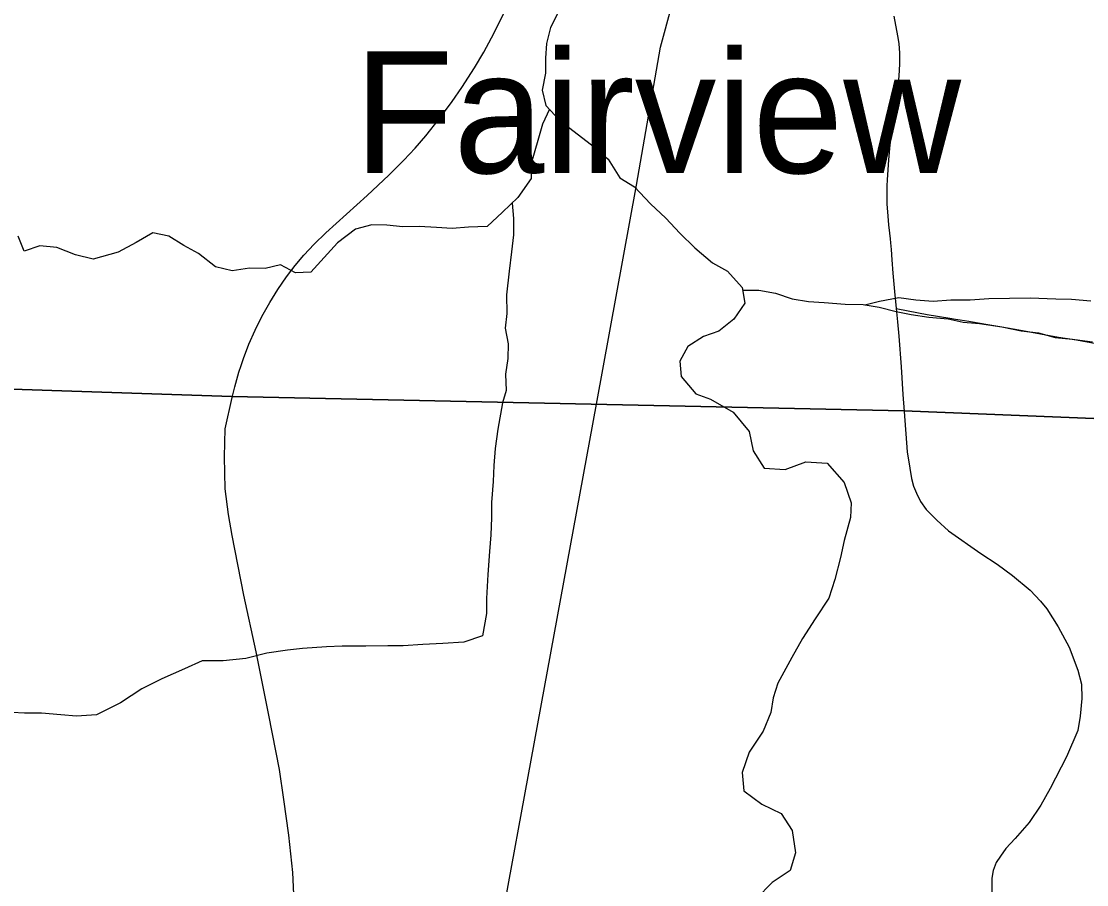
# Model space of a CAD drawing. Extents: x 0 to 34, y 0 to 22.
# Drawn here: x 28.206 to 28.896, y 18.296 to 18.855 of the extents above; entities that cross this region are included whole.
import ezdxf

# ---------------------------------------------------------------- set-up
doc = ezdxf.new("R2010")
doc.units = 0
for name, color, linetype in [('GM_X_Corporation', 7, 'Continuous'), ('GM_X_Minor_River', 7, 'Continuous'), ('GM_X_Rail_Line', 7, 'Continuous'), ('GM_X_State_Route', 7, 'Continuous'), ('GM_X_Township_Road', 7, 'Continuous'), ('GM_X_Unincorporated_Text', 7, 'Continuous')]:
    doc.layers.add(name, color=color, linetype=linetype)

msp = doc.modelspace()

# ---------------------------------------------------------------- linework, layer by layer
at = {"layer": 'GM_X_Corporation'}
for points in [[(26.65354, 14.62102), (27.00997, 14.61636), (27.04605, 14.6155), (27.043, 14.755), (27.05204, 15.40296), (27.0676, 16.55489), (27.06937, 16.65557), (27.07752, 16.88801), (27.0944, 18.07311), (27.10388, 18.56957), (27.10644, 18.65369), (27.39705, 18.64362), (28.3421, 18.61206), (28.77716, 18.60282), (29.00741, 18.59353), (29.65612, 18.57906), (29.67717, 18.57862), (30.10104, 18.57007), (30.31667, 18.56503), (30.31667, 20.9), (23.51667, 20.9)], [(26.33777, 16.67303), (27.06937, 16.65557), (27.07752, 16.88801), (27.0944, 18.07311), (27.10388, 18.56957), (27.10644, 18.65369), (27.39705, 18.64362), (28.3421, 18.61206), (28.77716, 18.60282), (29.00741, 18.59353), (29.65612, 18.57906), (29.67717, 18.57862), (30.10104, 18.57007), (30.31667, 18.56503), (30.31667, 20.9), (25.10135, 20.9)], [(23.51667, 14.1), (30.31667, 14.1), (30.31667, 18.56503), (30.10104, 18.57007), (29.67717, 18.57862), (29.65612, 18.57906), (29.00741, 18.59353), (28.77716, 18.60282), (28.3421, 18.61206), (27.39705, 18.64362), (27.10644, 18.65369), (27.10388, 18.56957), (27.0944, 18.07311), (27.07752, 16.88801), (27.06937, 16.65557), (27.0676, 16.55489), (27.05204, 15.40296), (27.043, 14.755), (27.04605, 14.6155), (27.00997, 14.61636), (26.65354, 14.62102)], [(30.31667, 14.5373), (30.31667, 18.56503), (30.10104, 18.57007), (29.67717, 18.57862), (29.65612, 18.57906), (29.00741, 18.59353), (28.77716, 18.60282), (28.3421, 18.61206), (27.39705, 18.64362), (27.10644, 18.65369), (27.10388, 18.56957), (27.0944, 18.07311)]]:
    msp.add_lwpolyline(points, dxfattribs=at)
at = {"layer": 'GM_X_Minor_River'}
for points in [[(28.55351, 18.86138), (28.5483, 18.85109), (28.54575, 18.84084), (28.54508, 18.83136), (28.54516, 18.82151), (28.54299, 18.8105), (28.54534, 18.80067), (28.5545, 18.79092), (28.57505, 18.77522), (28.58572, 18.76586), (28.59338, 18.75382), (28.60288, 18.74786), (28.61318, 18.73698), (28.62309, 18.72761), (28.63225, 18.71786), (28.64178, 18.70849), (28.65321, 18.69876), (28.66309, 18.69318), (28.67263, 18.68267), (28.67423, 18.67246), (28.66713, 18.66216), (28.65737, 18.65448), (28.64758, 18.65096), (28.63743, 18.64442), (28.63222, 18.63489), (28.63306, 18.62505), (28.64261, 18.61378), (28.65209, 18.61047), (28.6666, 18.60204)], [(28.54769, 18.79817), (28.54318, 18.78852), (28.54025, 18.77789), (28.53584, 18.76306), (28.53593, 18.75322), (28.52734, 18.741), (28.51722, 18.73142), (28.50747, 18.72223), (28.49537, 18.72172), (28.4848, 18.72085), (28.47459, 18.7215), (28.46324, 18.72214), (28.45266, 18.72203), (28.44244, 18.72305), (28.43261, 18.72333), (28.42205, 18.72057), (28.41041, 18.71173), (28.39319, 18.6926), (28.38336, 18.69212), (28.37349, 18.69732), (28.36368, 18.69494), (28.35347, 18.69521), (28.34215, 18.69358), (28.33154, 18.69612), (28.3205, 18.70471), (28.31101, 18.70992), (28.30113, 18.71588), (28.2909, 18.71804), (28.27999, 18.71186), (28.26833, 18.70568), (28.25212, 18.70096), (28.24075, 18.70387), (28.22861, 18.70867), (28.21764, 18.70969), (28.20746, 18.70617), (28.2036, 18.71598)], [(28.52352, 18.73739), (28.52443, 18.72733), (28.52453, 18.71672), (28.52311, 18.70572), (28.52171, 18.6932), (28.51995, 18.67803), (28.52005, 18.66591), (28.519, 18.65643), (28.52098, 18.64622), (28.52069, 18.63674), (28.51926, 18.6265), (28.51973, 18.6159), (28.51735, 18.60805)], [(28.6729, 18.68091), (28.68323, 18.68089), (28.6942, 18.67911), (28.70482, 18.67544), (28.71542, 18.67365), (28.72563, 18.673), (28.73925, 18.67201), (28.75097, 18.67175), (28.7612, 18.66997), (28.77218, 18.66705), (28.78203, 18.66526), (28.79338, 18.66349), (28.80587, 18.66248), (28.81571, 18.66031), (28.82631, 18.65929), (28.84069, 18.65716), (28.85319, 18.65464), (28.86454, 18.65325), (28.87515, 18.65033), (28.8865, 18.64931), (28.89937, 18.64755)], [(28.75203, 18.67157), (28.76154, 18.67376), (28.77399, 18.67616), (28.78497, 18.67476), (28.79632, 18.67375), (28.80765, 18.67462), (28.82012, 18.67475), (28.83221, 18.67564), (28.85905, 18.67592), (28.87569, 18.67534), (28.8859, 18.67507), (28.89838, 18.67406)], [(28.51735, 18.60805), (28.51436, 18.59099), (28.51252, 18.57831), (28.51174, 18.56732), (28.51134, 18.55708), (28.51018, 18.54344), (28.51016, 18.53359), (28.50977, 18.52259), (28.50899, 18.5116), (28.50783, 18.49682), (28.50704, 18.48128), (28.50702, 18.47143), (28.50435, 18.45702), (28.49224, 18.45287), (28.47862, 18.45213), (28.46577, 18.45139), (28.45291, 18.45065), (28.44307, 18.45066), (28.4287, 18.4503), (28.41358, 18.45032), (28.40337, 18.44995), (28.38786, 18.44884), (28.37803, 18.44771), (28.36479, 18.44584), (28.35117, 18.44244), (28.33642, 18.44094), (28.32281, 18.44096), (28.31145, 18.43567), (28.29669, 18.42924), (28.28382, 18.42282), (28.26982, 18.41374), (28.2543, 18.4058), (28.24144, 18.40505), (28.23123, 18.40582), (28.21875, 18.40698), (28.20779, 18.40699), (28.19153, 18.40777)], [(28.6666, 18.60204), (28.67704, 18.58946), (28.67966, 18.57695), (28.68682, 18.56557), (28.70043, 18.56479), (28.71368, 18.5697), (28.72767, 18.56893), (28.73861, 18.5564), (28.74312, 18.54313), (28.74273, 18.53366), (28.73854, 18.51888), (28.73625, 18.50789), (28.73244, 18.49349), (28.72863, 18.48137), (28.71991, 18.46811), (28.71157, 18.45523), (28.70474, 18.44312), (28.69563, 18.42645), (28.69259, 18.41698), (28.69106, 18.4075), (28.68612, 18.39538), (28.67702, 18.38175), (28.67245, 18.36849), (28.67356, 18.35673), (28.68527, 18.348), (28.69774, 18.34192), (28.7049, 18.33092), (28.70714, 18.31651), (28.70372, 18.30514), (28.69198, 18.2972), (28.68175, 18.28698)]]:
    msp.add_lwpolyline(points, dxfattribs=at)
at = {"layer": 'GM_X_Rail_Line'}
for points in [[(28.57814, 18.60703), (28.60418, 18.74902), (28.61958, 18.83835), (28.64832, 18.94411), (28.68557, 19.05497), (28.76329, 19.27575), (28.85149, 19.51339)], [(28.47482, 18.04366), (28.57814, 18.60703)]]:
    msp.add_lwpolyline(points, dxfattribs=at)
at = {"layer": 'GM_X_State_Route'}
for points in [[(28.3423, 18.61152), (28.34396, 18.61839), (28.34519, 18.62317), (28.34661, 18.62791), (28.34796, 18.63215), (28.34955, 18.63671), (28.35311, 18.64594), (28.35711, 18.65499), (28.36155, 18.66383), (28.3667, 18.67301), (28.37189, 18.68144), (28.37744, 18.68963), (28.383, 18.69705), (28.38857, 18.70366), (28.39533, 18.71087), (28.40289, 18.71818), (28.42968, 18.74227), (28.44373, 18.75548), (28.45346, 18.76512), (28.46067, 18.77288), (28.46757, 18.78092), (28.47649, 18.79212), (28.48466, 18.80311), (28.49107, 18.81231), (28.49914, 18.82489), (28.50515, 18.83508), (28.51024, 18.84436), (28.51856, 18.86107)], [(28.77084, 18.85857), (28.77321, 18.84573), (28.77389, 18.84076), (28.77432, 18.83451), (28.77436, 18.82762), (28.77392, 18.81951), (28.77272, 18.80837), (28.77039, 18.79176), (28.76899, 18.78132), (28.76826, 18.77516), (28.76732, 18.7653), (28.76638, 18.75235), (28.76622, 18.74866), (28.76631, 18.73694), (28.76686, 18.72893), (28.76731, 18.72338), (28.76797, 18.71784), (28.76828, 18.71413), (28.76855, 18.71166), (28.76892, 18.70737), (28.76949, 18.7006), (28.7702, 18.69195), (28.77123, 18.68021), (28.77227, 18.66918), (28.77309, 18.66044), (28.77391, 18.65116), (28.77542, 18.63134), (28.77667, 18.61337), (28.77737, 18.60228)], [(28.38287, 18.27561), (28.38148, 18.30371), (28.37901, 18.32794), (28.37561, 18.35094), (28.37299, 18.37039), (28.36604, 18.40574), (28.35771, 18.44665), (28.34983, 18.48339), (28.34227, 18.52199), (28.3398, 18.53572), (28.33779, 18.55224), (28.33733, 18.57293), (28.33764, 18.59114), (28.3423, 18.61152)], [(28.77737, 18.60228), (28.77931, 18.5763), (28.78112, 18.56565), (28.7823, 18.55892), (28.78356, 18.55393), (28.78545, 18.54952), (28.78797, 18.54401), (28.79175, 18.53897), (28.79852, 18.53188), (28.80608, 18.52511), (28.82703, 18.51046), (28.83759, 18.50353), (28.84751, 18.49613), (28.85901, 18.48668), (28.86578, 18.47959), (28.86988, 18.47455), (28.87712, 18.46289), (28.88437, 18.44982), (28.88988, 18.43486), (28.89224, 18.42572), (28.89256, 18.41643), (28.89145, 18.40509), (28.88988, 18.39564), (28.88263, 18.37863), (28.87208, 18.35815), (28.86594, 18.34728), (28.85838, 18.3361), (28.8494, 18.32586), (28.84326, 18.3194), (28.83979, 18.31436), (28.83711, 18.31027), (28.83507, 18.30507), (28.83412, 18.30003), (28.83412, 18.28885)]]:
    msp.add_lwpolyline(points, dxfattribs=at)
at = {"layer": 'GM_X_Township_Road'}
msp.add_lwpolyline([(28.77227, 18.66918), (28.77994, 18.6675), (28.79229, 18.66528), (28.807, 18.66288), (28.81067, 18.66221), (28.81374, 18.66178), (28.81923, 18.66079), (28.82168, 18.66039), (28.83024, 18.65897), (28.84066, 18.6572), (28.85168, 18.6553), (28.87736, 18.65061), (28.88901, 18.64871), (28.90185, 18.64644)], dxfattribs=at)

# ---------------------------------------------------------------- texts
at = {"layer": 'GM_X_Unincorporated_Text'}
msp.add_text('Fairview', height=0.078977, rotation=0.00001, dxfattribs=at).set_placement((28.42111, 18.75679))

doc.saveas('drawing.dxf')
